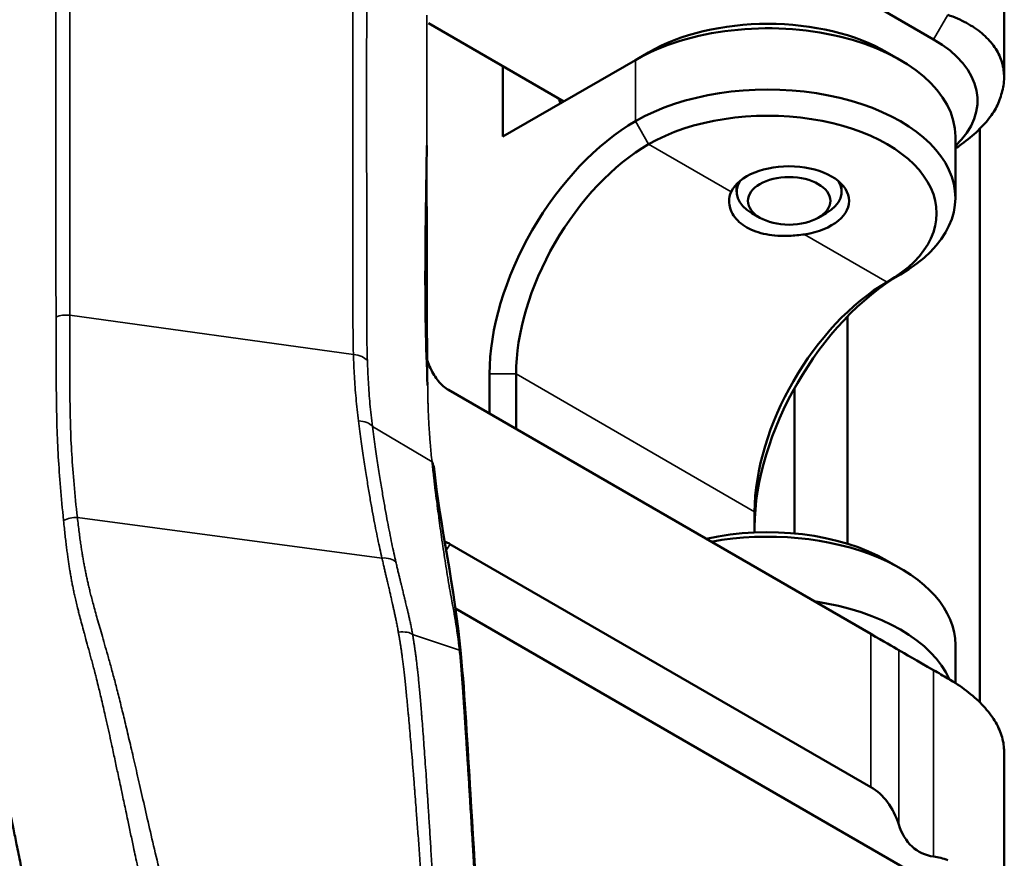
# Model space of a CAD drawing. Header units: millimetres. Extents: x 0 to 2100, y 0 to 1485.
# Tile 333 of 656: x 1618 to 1645, y 967 to 990. Entities that reach past the tile are written whole.
import ezdxf

# ---------------------------------------------------------------- set-up
doc = ezdxf.new("R2010")
doc.units = ezdxf.units.MM
doc.header["$LTSCALE"] = 5
doc.layers.add('Sichtbar (ISO)', color=7, linetype='Continuous', lineweight=50)
doc.layers.add('Sichtbar schmal (ISO)', color=7, linetype='Continuous', lineweight=35)

msp = doc.modelspace()

# ---------------------------------------------------------------- linework, layer by layer
at = {"layer": 'Sichtbar (ISO)'}
for p, q in [((1629.1795, 997.0105), (1642.6658, 989.2242)), ((1644.5461, 988.2179), (1644.5461, 992.7749)), ((1629.1513, 989.6783), (1629.1513, 989.6783)), ((1632.8017, 987.5708), (1629.1933, 989.6541)), ((1634.7108, 988.6731), (1635.0644, 988.8772)), ((1641.4284, 988.8772), (1641.7819, 988.6731)), ((1634.7108, 988.6731), (1631.1753, 986.6319)), ((1631.1753, 986.6319), (1631.1753, 988.5098)), ((1643.2464, 984.9989), (1643.2464, 986.6319)), ((1643.9033, 971.5435), (1643.9033, 986.845)), ((1637.4121, 985.1622), (1637.4121, 985.3644)), ((1640.2121, 985.1622), (1640.2121, 985.3644)), ((1638.0342, 984.4681), (1637.8221, 984.5906)), ((1639.5899, 984.4681), (1639.802, 984.5906)), ((1640.3677, 981.8337), (1640.3677, 975.7775)), ((1630.8218, 980.304), (1630.8218, 979.2426)), ((1631.5289, 980.304), (1631.5289, 978.8343)), ((1629.7244, 979.8761), (1640.9909, 973.3714)), ((1638.9535, 979.9161), (1638.9535, 976.0521)), ((1637.8928, 976.0763), (1637.8928, 976.6298)), ((1629.7674, 975.7688), (1640.9909, 969.2889)), ((1641.4284, 975.3234), (1641.7819, 975.1193)), ((1629.9139, 974.0513), (1642.6658, 966.6889)), ((1643.2464, 972.0629), (1643.2464, 973.078)), ((1644.5461, 965.6826), (1644.5461, 970.2396))]:
    msp.add_line(p, q, dxfattribs=at)
for centre, major_axis, ratio, start_param, end_param in [((1638.2464, 986.6319), (5, 0), 0.5773503, 0, 2.3561955), ((1638.2464, 987.0401), (-4.5, 0), 0.5773503, 3.9269908, 5.4977881), ((1639.8374, 987.5912), (4, 0), 0.5773503, 5.7326651, 7.0685844), ((1638.2464, 984.9989), (5, 0), 0.5773503, 5.4977881, 8.6393808), ((1639.079, 989.2991), (5.4026, -1.5156), 0.6167986, 6.2013888, 6.3161338), ((1634.7108, 988.2649), (1.825, -3.161), 0.5773508, 4.573921, 4.6153721), ((1638.2464, 984.5906), (4.5, 0), 0.5773503, 5.4977881, 8.6393808), ((1634.7108, 982.5494), (-2.75, -4.7631), 0.5773497, 3.9269903, 5.4977867), ((1635.0644, 982.3453), (-2.5, -4.3301), 0.5773497, 3.9269903, 5.4977867), ((1638.8121, 984.9172), (-1.6, 0), 0.5773503, 1.8325967, 6.0213869), ((1638.8121, 985.1622), (-1.4, 0), 0.5773503, 5.9218182, 7.0685834), ((1638.8121, 985.1622), (1.4, 0), 0.5773503, 5.4977881, 6.6445524), ((1641.7819, 978.4669), (2.75, 4.7631), 0.5773497, 0.7853977, 2.356194), ((1641.4284, 978.671), (2.5, 4.3301), 0.5773497, 0.7853977, 2.356194), ((1638.2464, 973.4863), (4.5, 0), 0.5773503, 0.7853981, 1.9446797), ((1638.2464, 973.078), (5, 0), 0.5773503, 0, 1.8782011), ((1638.2464, 971.445), (5, 0), 0.5773503, 0.2497121, 1.3209266), ((1638.8696, 974.5962), (3, -1.732), 0.00001, 5.4983582, 5.984916), ((1643.8148, 971.741), (-2.175, 1.2557), 0.00001, 5.2700687, 5.9838152), ((1640.5461, 973.6282), (4, -2.3094), 0.00001, 5.2703851, 5.3869694), ((1638.8696, 965.6147), (2.1213, 3.6742), 0.5773505, 5.7968638, 6.2831856), ((1643.8148, 970.2305), (-1.538, -2.6638), 0.5773505, 5.7968638, 6.5107415), ((1640.5461, 962.2939), (2.8284, 4.899), 0.5773505, 0.1109936, 0.2275562)]:
    msp.add_ellipse(centre, major_axis=major_axis, ratio=ratio, start_param=start_param, end_param=end_param, dxfattribs=at)
msp.add_ellipse((1638.8121, 984.9172), major_axis=(1.1, 0), ratio=0.5773503, dxfattribs=at)
for points, knots in [([(1617.0173, 991.9483), (1617.0174, 991.6502), (1617.0175, 991.3549), (1617.0176, 991.0626), (1617.0177, 990.7645), (1617.0178, 990.4695), (1617.0179, 990.1774), (1617.0181, 989.8792), (1617.0182, 989.5842), (1617.0183, 989.2923), (1617.0183, 989.1699), (1617.0184, 989.048), (1617.0184, 988.9267), (1617.0185, 988.7524), (1617.0185, 988.5792), (1617.0186, 988.4071), (1617.0187, 988.1087), (1617.0187, 987.8137), (1617.0188, 987.522), (1617.0189, 987.2235), (1617.019, 986.9285), (1617.019, 986.6369), (1617.019, 986.462), (1617.0191, 986.2883), (1617.0191, 986.1158), (1617.0191, 985.9939), (1617.0192, 985.8726), (1617.0192, 985.7519), (1617.0192, 985.4534), (1617.0193, 985.1584), (1617.0193, 984.8669), (1617.0194, 984.5683), (1617.0194, 984.2734), (1617.0194, 983.982), (1617.0194, 983.8203), (1617.0195, 983.6597), (1617.0195, 983.5001), (1617.0195, 983.365), (1617.0195, 983.2307), (1617.0195, 983.0971), (1617.0195, 982.7983), (1617.0196, 982.5033), (1617.0196, 982.2122), (1617.0196, 981.9132), (1617.0196, 981.6183), (1617.0196, 981.3273), (1617.0195, 981.2397), (1617.0195, 981.1523), (1617.0195, 981.0654), (1617.0195, 980.8557), (1617.0195, 980.648), (1617.0195, 980.4423), (1617.0194, 980.1433), (1617.0194, 979.8485), (1617.0195, 979.5574), (1617.0195, 979.3017), (1617.0196, 979.0488), (1617.0198, 978.7986), (1617.0198, 978.7565), (1617.0198, 978.7144), (1617.0199, 978.6724), (1617.0201, 978.3732), (1617.0205, 978.0777), (1617.0208, 977.7874), (1617.0211, 977.4864), (1617.0213, 977.191), (1617.0216, 976.902), (1617.0217, 976.8302), (1617.0218, 976.7588), (1617.0218, 976.6879), (1617.0221, 976.4596), (1617.0225, 976.2358), (1617.0231, 976.0146), (1617.0238, 975.717), (1617.0248, 975.4239), (1617.0317, 975.1251), (1617.0347, 974.9934), (1617.0389, 974.8605), (1617.045, 974.7261), (1617.0527, 974.5585), (1617.0629, 974.3888), (1617.0773, 974.2173), (1617.103, 973.9117), (1617.1421, 973.6005), (1617.1871, 973.2775), (1617.2173, 973.0611), (1617.2501, 972.8395), (1617.2829, 972.6283), (1617.2988, 972.5261), (1617.315, 972.4238), (1617.3312, 972.324), (1617.3589, 972.1536), (1617.3863, 971.9908), (1617.4161, 971.8207), (1617.4446, 971.6575), (1617.4754, 971.4871), (1617.507, 971.3155), (1617.5379, 971.1477), (1617.5696, 970.9788), (1617.602, 970.8089), (1617.6211, 970.7085), (1617.6404, 970.6076), (1617.6598, 970.5068), (1617.6729, 970.4388), (1617.6862, 970.3704), (1617.6996, 970.3016), (1617.732, 970.1346), (1617.7652, 969.9653), (1617.7991, 969.7937), (1617.8321, 969.6263), (1617.8658, 969.4568), (1617.9, 969.2853), (1617.9335, 969.1175), (1617.9675, 968.9479), (1618.002, 968.7766), (1618.0358, 968.6085), (1618.0702, 968.4388), (1618.1049, 968.2677), (1618.1112, 968.2364), (1618.1176, 968.2051), (1618.124, 968.1737), (1618.1519, 968.0362), (1618.1801, 967.8979), (1618.2085, 967.7586), (1618.2429, 967.59), (1618.2777, 967.4201), (1618.3128, 967.249), (1618.3473, 967.0805), (1618.3822, 966.911), (1618.4174, 966.7399), (1618.4521, 966.5714), (1618.4872, 966.4015), (1618.5226, 966.2303), (1618.5575, 966.0617), (1618.5927, 965.8918), (1618.6282, 965.7206), (1618.6342, 965.6917), (1618.6402, 965.6627), (1618.6462, 965.6336), (1618.6753, 965.4936), (1618.7046, 965.3527), (1618.7341, 965.2109), (1618.7691, 965.0422), (1618.8045, 964.8723), (1618.8402, 964.7011), (1618.8754, 964.5324), (1618.9109, 964.3624), (1618.9466, 964.1912), (1618.9819, 964.0225), (1619.0174, 963.8525), (1619.0532, 963.6813), (1619.0885, 963.5125), (1619.1241, 963.3425), (1619.16, 963.1713), (1619.1798, 963.0768), (1619.1997, 962.9819), (1619.2197, 962.8866), (1619.2354, 962.8117), (1619.2511, 962.7366), (1619.2669, 962.6613), (1619.3023, 962.4924), (1619.3379, 962.3224), (1619.3738, 962.1512), (1619.4092, 961.9824), (1619.4449, 961.8123), (1619.4808, 961.6412), (1619.5163, 961.4723), (1619.552, 961.3024), (1619.588, 961.1313), (1619.6027, 961.0618), (1619.6173, 960.9921), (1619.632, 960.9222)], [0, 0, 0, 0, 0.02199144, 0.02199144, 0.02199144, 0.04441975, 0.04441975, 0.04441975, 0.067319, 0.067319, 0.067319, 0.07692308, 0.07692308, 0.07692308, 0.09072474, 0.09072474, 0.09072474, 0.11466403, 0.11466403, 0.11466403, 0.13915673, 0.13915673, 0.13915673, 0.15384615, 0.15384615, 0.15384615, 0.16422304, 0.16422304, 0.16422304, 0.18988768, 0.18988768, 0.18988768, 0.21617842, 0.21617842, 0.21617842, 0.23076923, 0.23076923, 0.23076923, 0.24312435, 0.24312435, 0.24312435, 0.2707623, 0.2707623, 0.2707623, 0.29914139, 0.29914139, 0.29914139, 0.30769231, 0.30769231, 0.30769231, 0.32831272, 0.32831272, 0.32831272, 0.3582881, 0.3582881, 0.3582881, 0.38461538, 0.38461538, 0.38461538, 0.3890474, 0.3890474, 0.3890474, 0.42063888, 0.42063888, 0.42063888, 0.45340178, 0.45340178, 0.45340178, 0.46153846, 0.46153846, 0.46153846, 0.48771861, 0.48771861, 0.48771861, 0.52293241, 0.52293241, 0.52293241, 0.53846154, 0.53846154, 0.53846154, 0.55781109, 0.55781109, 0.55781109, 0.59228739, 0.59228739, 0.59228739, 0.61538462, 0.61538462, 0.61538462, 0.62655286, 0.62655286, 0.62655286, 0.64560228, 0.64560228, 0.64560228, 0.66387836, 0.66387836, 0.66387836, 0.68174134, 0.68174134, 0.68174134, 0.69230769, 0.69230769, 0.69230769, 0.69943041, 0.69943041, 0.69943041, 0.71671148, 0.71671148, 0.71671148, 0.73356909, 0.73356909, 0.73356909, 0.75006957, 0.75006957, 0.75006957, 0.76626863, 0.76626863, 0.76626863, 0.76923077, 0.76923077, 0.76923077, 0.78221141, 0.78221141, 0.78221141, 0.79791415, 0.79791415, 0.79791415, 0.81338009, 0.81338009, 0.81338009, 0.82861268, 0.82861268, 0.82861268, 0.84361565, 0.84361565, 0.84361565, 0.84615385, 0.84615385, 0.84615385, 0.85839359, 0.85839359, 0.85839359, 0.87295309, 0.87295309, 0.87295309, 0.8873003, 0.8873003, 0.8873003, 0.90144117, 0.90144117, 0.90144117, 0.91538144, 0.91538144, 0.91538144, 0.92307692, 0.92307692, 0.92307692, 0.92912645, 0.92912645, 0.92912645, 0.94268144, 0.94268144, 0.94268144, 0.9560548, 0.9560548, 0.9560548, 0.96925483, 0.96925483, 0.96925483, 0.97461947, 0.97461947, 0.97461947, 0.97461947]), ([(1644.5095, 987.8941), (1644.5404, 988.0321), (1644.5517, 988.1692), (1644.5434, 988.3034), (1644.5351, 988.4376), (1644.5072, 988.569), (1644.46, 988.6957), (1644.4127, 988.8223), (1644.3462, 988.9443), (1644.2613, 989.0597), (1644.1764, 989.1751), (1644.0732, 989.284), (1643.9529, 989.3848), (1643.8326, 989.4855), (1643.6954, 989.578), (1643.5431, 989.6609), (1643.3909, 989.7437), (1643.2236, 989.8168), (1643.0438, 989.879)], [0, 0, 0, 0, 0.1666667, 0.1666667, 0.1666667, 0.3333333, 0.3333333, 0.3333333, 0.5, 0.5, 0.5, 0.6666667, 0.6666667, 0.6666667, 0.8333333, 0.8333333, 0.8333333, 1, 1, 1, 1]), ([(1643.2464, 986.312), (1643.3026, 986.3501), (1643.3573, 986.3886), (1643.4104, 986.4275), (1643.5717, 986.5456), (1643.7177, 986.6668), (1643.8459, 986.7891), (1643.9741, 986.9113), (1644.0844, 987.0345), (1644.1751, 987.1564), (1644.2658, 987.2784), (1644.3369, 987.3992), (1644.3872, 987.5163)], [0.16773534, 0.16773534, 0.16773534, 0.16773534, 0.25, 0.25, 0.25, 0.5, 0.5, 0.5, 0.75, 0.75, 0.75, 1, 1, 1, 1]), ([(1639.2262, 984.0249), (1639.0898, 984.0038), (1638.9499, 983.9899), (1638.6145, 983.9767), (1638.3996, 983.9877), (1638.0041, 984.0636), (1637.8234, 984.129), (1637.538, 984.2938), (1637.4146, 984.4039), (1637.2514, 984.6506), (1637.2116, 984.7866), (1637.2124, 984.9931), (1637.23, 985.0775), (1637.2666, 985.1563)], [0.32829339, 0.32829339, 0.32829339, 0.32829339, 0.36846595, 0.36846595, 0.42902059, 0.42902059, 0.48957522, 0.48957522, 0.55012985, 0.55012985, 0.61068448, 0.61068448, 0.65085704, 0.65085704, 0.65085704, 0.65085704]), ([(1629.7244, 979.8761), (1629.6786, 979.9026), (1629.6333, 979.936), (1629.5424, 980.0173), (1629.498, 980.0651), (1629.3791, 980.2131), (1629.3082, 980.3272), (1629.2155, 980.5187), (1629.188, 980.5837), (1629.1637, 980.649)], [0.000001, 0.000001, 0.000001, 0.000001, 0.019442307, 0.019442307, 0.039953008, 0.039953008, 0.077663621, 0.077663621, 0.096461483, 0.096461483, 0.096461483, 0.096461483]), ([(1630.0576, 972.8473), (1630.1661, 971.6936), (1630.2352, 970.3904), (1630.4328, 967.1886), (1630.5491, 965.2557), (1630.6469, 962.7297), (1630.6689, 962.1522), (1630.6567, 961.2565), (1630.6425, 960.94), (1630.545, 960.4414), (1630.4862, 960.2537), (1630.3238, 959.9496), (1630.2307, 959.823), (1630.0878, 959.6617), (1630.0427, 959.6149), (1629.997, 959.5701)], [0, 0, 0, 0, 0.4183201, 0.4183201, 1.0448773, 1.0448773, 1.2301415, 1.2301415, 1.3267481, 1.3267481, 1.3836334, 1.3836334, 1.430976, 1.430976, 1.4517294, 1.4517294, 1.4517294, 1.4517294]), ([(1643.0438, 972.1862), (1643.2236, 972.0823), (1643.3909, 971.9716), (1643.5431, 971.8555), (1643.6954, 971.7395), (1643.8326, 971.618), (1643.9529, 971.493), (1644.0732, 971.368), (1644.1764, 971.2395), (1644.2613, 971.1092), (1644.3462, 970.9789), (1644.4127, 970.8469), (1644.46, 970.715), (1644.5072, 970.5831), (1644.5351, 970.4514), (1644.5434, 970.3216), (1644.5452, 970.2942), (1644.5461, 970.2668), (1644.5461, 970.2396)], [0, 0, 0, 0, 0.16666667, 0.16666667, 0.16666667, 0.33333333, 0.33333333, 0.33333333, 0.5, 0.5, 0.5, 0.66666667, 0.66666667, 0.66666667, 0.83333333, 0.83333333, 0.83333333, 0.86856917, 0.86856917, 0.86856917, 0.86856917])]:
    msp.add_open_spline(points, degree=3, knots=knots, dxfattribs=at)
for points in [[(1629.1526, 986.396), (1629.113, 984.2347), (1629.0721, 982.0691), (1629.172, 979.9949)], [(1629.3358, 977.8448), (1629.517, 976.172), (1629.8868, 974.6647), (1630.0576, 972.8473)], [(1629.629, 975.8263), (1629.6742, 975.815), (1629.7205, 975.7959), (1629.7674, 975.7688)]]:
    msp.add_open_spline(points, degree=3, dxfattribs=at)
at = {"layer": 'Sichtbar schmal (ISO)'}
for p, q in [((1643.0438, 989.879), (1642.6658, 989.2242)), ((1634.7108, 988.6731), (1634.7108, 987.0401)), ((1635.0644, 986.4277), (1634.7108, 987.0401)), ((1635.0644, 986.4277), (1637.2666, 985.1563)), ((1639.2262, 984.0249), (1641.4284, 982.7535)), ((1641.4284, 982.7535), (1641.7819, 982.9576)), ((1627.1918, 980.8213), (1619.6306, 981.8705)), ((1631.5289, 980.304), (1630.8218, 980.304)), ((1631.5289, 980.304), (1637.8928, 976.6298)), ((1629.2882, 977.9567), (1627.6977, 978.9058)), ((1627.9518, 975.3957), (1619.8288, 976.4786)), ((1628.2591, 974.064), (1628.258, 974.0634)), ((1630.0192, 972.9401), (1628.7705, 973.3585)), ((1640.9909, 969.2889), (1640.9909, 973.3714)), ((1641.7364, 968.2905), (1641.7364, 972.941)), ((1642.6635, 967.435), (1642.6635, 972.4057))]:
    msp.add_line(p, q, dxfattribs=at)
for centre, major_axis, ratio, start_param, end_param in [((1619.5468, 981.5856), (0.5, 0.0006), 0.5777963, 1.4017064, 2.1813338), ((1627.1074, 980.5263), (-0.4998, -0.0136), 0.5954909, 3.546754, 4.5265434), ((1627.2498, 978.7341), (0.4958, 0.0644), 0.6231726, 0.3696494, 1.3331326), ((1628.8387, 977.791), (0.4971, 0.0538), 0.6303059, 0.0000001, 0.3782563), ((1619.757, 976.158), (0.4971, 0.0538), 0.6365293, 1.3574616, 2.1378365), ((1627.8813, 975.0932), (0.4873, 0.1118), 0.5802239, 0.3189927, 1.2945249), ((1628.3101, 973.223), (0.493, 0.0834), 0.3750955, 0.3075021, 1.3456342), ((1629.5598, 972.8005), (0.4978, 0.0468), 0.5671543, 6.2831797, 6.6287227)]:
    msp.add_ellipse(centre, major_axis=major_axis, ratio=ratio, start_param=start_param, end_param=end_param, dxfattribs=at)
for points in [[(1619.2599, 981.822), (1619.2584, 982.9966), (1619.2585, 985.3805), (1619.2576, 989.032), (1619.2573, 991.5663), (1619.257, 992.8544)], [(1627.1736, 992.1489), (1627.1736, 991.7355), (1627.1736, 990.9415), (1627.1736, 989.8514), (1627.1736, 988.8549), (1627.1737, 987.9473), (1627.1738, 987.1232), (1627.1739, 986.3778), (1627.174, 985.7054), (1627.1742, 985.0973), (1627.1745, 984.5451), (1627.1747, 984.0402), (1627.175, 983.5746), (1627.1755, 983.1378), (1627.1765, 982.7304), (1627.177, 982.3602), (1627.1777, 982.0303), (1627.179, 981.7362), (1627.181, 981.4731), (1627.1838, 981.2357), (1627.1874, 981.0203), (1627.1901, 980.8858), (1627.1918, 980.8213)], [(1629.1513, 989.8661), (1629.1513, 989.7177), (1629.1513, 989.4131), (1629.1514, 988.9378), (1629.1515, 988.4312), (1629.1517, 987.8863), (1629.152, 987.2934), (1629.1524, 986.6468), (1629.153, 985.9266), (1629.1538, 985.195), (1629.1546, 984.5778), (1629.1555, 984.0284), (1629.1564, 983.5382), (1629.1573, 983.0957), (1629.1583, 982.6953), (1629.1592, 982.3305), (1629.1602, 981.9938), (1629.1613, 981.6861), (1629.1625, 981.4126), (1629.1638, 981.1696), (1629.1647, 980.9518), (1629.1656, 980.7549), (1629.1665, 980.573), (1629.1677, 980.4062), (1629.169, 980.256), (1629.1704, 980.1231), (1629.1719, 980.0014), (1629.1737, 979.8855), (1629.1757, 979.7691), (1629.1781, 979.6502), (1629.1808, 979.5332), (1629.1841, 979.4175), (1629.1882, 979.3026), (1629.1932, 979.1847), (1629.1993, 979.0593), (1629.207, 978.9217), (1629.2167, 978.7685), (1629.229, 978.5979), (1629.2444, 978.4077), (1629.2636, 978.1962), (1629.2794, 978.0391), (1629.2882, 977.9567)], [(1619.8288, 976.4786), (1619.7944, 976.7821), (1619.7366, 977.367), (1619.6755, 978.1655), (1619.6411, 978.9309), (1619.6279, 979.8034), (1619.6288, 980.7855), (1619.6303, 981.4985), (1619.6306, 981.8705)], [(1627.3275, 979.0496), (1627.3514, 978.8586), (1627.3994, 978.495), (1627.4705, 978.0053), (1627.539, 977.5653), (1627.6042, 977.1701), (1627.6662, 976.8131), (1627.7257, 976.4865), (1627.7842, 976.1821), (1627.8418, 975.8978), (1627.898, 975.6341), (1627.9342, 975.4728), (1627.9518, 975.3957)], [(1629.6682, 975.5931), (1629.7008, 975.6509), (1629.7338, 975.7095), (1629.7674, 975.7688)]]:
    msp.add_open_spline(points, degree=3, dxfattribs=at)
for points, knots in [([(1619.6306, 981.8705), (1619.6316, 983.0449), (1619.6303, 985.4286), (1619.6302, 989.0801), (1619.6295, 991.6144), (1619.6292, 992.9024)], [0.00000003, 0.00000003, 0.00000003, 0.00000003, 0.33333333, 0.66666667, 0.99999999, 0.99999999, 0.99999999, 0.99999999]), ([(1627.5463, 991.9803), (1627.5463, 991.5669), (1627.5462, 991.1699), (1627.546, 990.7897), (1627.5459, 990.4094), (1627.5456, 990.046), (1627.5454, 989.6982), (1627.5452, 989.3504), (1627.545, 989.0181), (1627.5448, 988.7007), (1627.5446, 988.3833), (1627.5445, 988.0807), (1627.5444, 987.7921), (1627.5443, 987.5034), (1627.5443, 987.2287), (1627.5443, 986.9672), (1627.5444, 986.7056), (1627.5445, 986.4571), (1627.5446, 986.2208), (1627.5448, 985.9845), (1627.545, 985.7604), (1627.5453, 985.5471), (1627.5455, 985.3337), (1627.5458, 985.1311), (1627.5462, 984.9378), (1627.5465, 984.7718), (1627.5468, 984.6128), (1627.5472, 984.4597), (1627.5472, 984.4345), (1627.5473, 984.4093), (1627.5474, 984.3844), (1627.5478, 984.2083), (1627.5483, 984.0401), (1627.5487, 983.8784), (1627.549, 983.7168), (1627.5494, 983.5616), (1627.5496, 983.4113), (1627.5498, 983.2609), (1627.5499, 983.1154), (1627.5498, 982.9746), (1627.5497, 982.8385), (1627.5495, 982.7068), (1627.5492, 982.5809), (1627.5492, 982.5766), (1627.5491, 982.5723), (1627.5491, 982.568), (1627.5488, 982.4383), (1627.5484, 982.3147), (1627.5481, 982.1979), (1627.5478, 982.0811), (1627.5476, 981.9712), (1627.5476, 981.8672), (1627.5476, 981.7633), (1627.5479, 981.6653), (1627.5483, 981.5725), (1627.5488, 981.4798), (1627.5495, 981.3922), (1627.5504, 981.309), (1627.5513, 981.2258), (1627.5524, 981.1469), (1627.5537, 981.0717), (1627.5551, 980.9964), (1627.5566, 980.9247), (1627.5583, 980.8556), (1627.5596, 980.8061), (1627.5609, 980.758), (1627.5624, 980.7113), (1627.5629, 980.6927), (1627.5635, 980.6744), (1627.5641, 980.6562)], [0, 0, 0, 0, 0.05, 0.05, 0.05, 0.1, 0.1, 0.1, 0.15, 0.15, 0.15, 0.2, 0.2, 0.2, 0.25, 0.25, 0.25, 0.3, 0.3, 0.3, 0.35, 0.35, 0.35, 0.4, 0.4, 0.4, 0.44291386, 0.44291386, 0.44291386, 0.45, 0.45, 0.45, 0.5, 0.5, 0.5, 0.55, 0.55, 0.55, 0.6, 0.6, 0.6, 0.64834496, 0.64834496, 0.64834496, 0.65, 0.65, 0.65, 0.7, 0.7, 0.7, 0.75, 0.75, 0.75, 0.8, 0.8, 0.8, 0.85, 0.85, 0.85, 0.9, 0.9, 0.9, 0.95, 0.95, 0.95, 0.9857492, 0.9857492, 0.9857492, 0.99999651, 0.99999651, 0.99999651, 0.99999651]), ([(1619.4611, 976.396), (1619.4302, 976.7018), (1619.3757, 977.2919), (1619.3171, 978.0974), (1619.2827, 978.8726), (1619.2666, 979.752), (1619.2619, 980.7359), (1619.2603, 981.4499), (1619.2599, 981.822)], [0.00000091, 0.00000091, 0.00000091, 0.00000091, 0.16666667, 0.33333333, 0.5, 0.66666667, 0.83333333, 0.99999992, 0.99999992, 0.99999992, 0.99999992]), ([(1627.1918, 980.8213), (1627.197, 980.6301), (1627.2136, 980.2447), (1627.2583, 979.6563), (1627.3021, 979.2538), (1627.3275, 979.0496)], [0.00000003, 0.00000003, 0.00000003, 0.00000003, 0.33333333, 0.66666667, 0.99999991, 0.99999991, 0.99999991, 0.99999991]), ([(1627.5641, 980.6562), (1627.5701, 980.4673), (1627.5785, 980.2768), (1627.5897, 980.0846), (1627.601, 979.8924), (1627.6151, 979.6985), (1627.6329, 979.5022), (1627.6506, 979.3058), (1627.672, 979.1071), (1627.6977, 978.9058)], [0, 0, 0, 0, 0.3333333, 0.3333333, 0.3333333, 0.6666667, 0.6666667, 0.6666667, 1, 1, 1, 1]), ([(1627.6977, 978.9058), (1627.7222, 978.7159), (1627.7716, 978.3545), (1627.8443, 977.8679), (1627.914, 977.4308), (1627.9799, 977.038), (1628.0418, 976.6834), (1628.1011, 976.3602), (1628.1589, 976.06), (1628.2157, 975.7802), (1628.271, 975.5215), (1628.3064, 975.3635), (1628.3237, 975.288)], [0.00000002, 0.00000002, 0.00000002, 0.00000002, 0.1, 0.2, 0.3, 0.4, 0.5, 0.6, 0.7, 0.8, 0.9, 0.99999889, 0.99999889, 0.99999889, 0.99999889]), ([(1629.2882, 977.9567), (1629.3018, 977.8302), (1629.3154, 977.7082), (1629.329, 977.5908), (1629.3311, 977.5719), (1629.3333, 977.5532), (1629.3355, 977.5346), (1629.3493, 977.416), (1629.3629, 977.3023), (1629.3764, 977.1927), (1629.3782, 977.178), (1629.38, 977.1633), (1629.3818, 977.1487), (1629.3955, 977.0376), (1629.4091, 976.9307), (1629.4224, 976.8274), (1629.4239, 976.8162), (1629.4253, 976.805), (1629.4268, 976.7939), (1629.4404, 976.6891), (1629.4537, 976.5881), (1629.4666, 976.4921), (1629.4677, 976.484), (1629.4688, 976.4759), (1629.4699, 976.4678), (1629.483, 976.3706), (1629.4955, 976.2788), (1629.5084, 976.1862), (1629.5092, 976.1805), (1629.51, 976.1747), (1629.5108, 976.1689), (1629.524, 976.0742), (1629.5376, 975.9782), (1629.5517, 975.8804), (1629.5523, 975.8766), (1629.5528, 975.8728), (1629.5534, 975.869), (1629.5681, 975.7672), (1629.5834, 975.6634), (1629.599, 975.5598), (1629.6147, 975.4562), (1629.6306, 975.3528), (1629.6467, 975.2509), (1629.6628, 975.1489), (1629.6791, 975.0485), (1629.6954, 974.9503), (1629.7117, 974.8521), (1629.728, 974.7561), (1629.7445, 974.661), (1629.7452, 974.6569), (1629.7459, 974.6528), (1629.7466, 974.6487), (1629.7625, 974.5578), (1629.7785, 974.4678), (1629.7934, 974.3844), (1629.7944, 974.3788), (1629.7953, 974.3733), (1629.7963, 974.3679), (1629.8107, 974.2871), (1629.8241, 974.2123), (1629.8367, 974.1411), (1629.8379, 974.1346), (1629.839, 974.1282), (1629.8401, 974.1218), (1629.8524, 974.0528), (1629.864, 973.9869), (1629.8753, 973.922), (1629.8766, 973.9145), (1629.8779, 973.9071), (1629.8792, 973.8996), (1629.8902, 973.8363), (1629.9011, 973.7735), (1629.9119, 973.709), (1629.9134, 973.7), (1629.9149, 973.691), (1629.9164, 973.6819), (1629.9269, 973.6185), (1629.9375, 973.5532), (1629.9481, 973.4839), (1629.9499, 973.4724), (1629.9517, 973.4609), (1629.9534, 973.4492), (1629.9639, 973.3801), (1629.9744, 973.307), (1629.9847, 973.2296), (1629.9867, 973.2148), (1629.9887, 973.1998), (1629.9906, 973.1846), (1630.0006, 973.1074), (1630.0103, 973.0261), (1630.0192, 972.9401)], [0, 0, 0, 0, 0.05068803, 0.05068803, 0.05068803, 0.05882353, 0.05882353, 0.05882353, 0.11068079, 0.11068079, 0.11068079, 0.11764706, 0.11764706, 0.11764706, 0.17071296, 0.17071296, 0.17071296, 0.17647059, 0.17647059, 0.17647059, 0.23070177, 0.23070177, 0.23070177, 0.23529412, 0.23529412, 0.23529412, 0.2906785, 0.2906785, 0.2906785, 0.29411765, 0.29411765, 0.29411765, 0.35074223, 0.35074223, 0.35074223, 0.35294118, 0.35294118, 0.35294118, 0.41176471, 0.41176471, 0.41176471, 0.47058824, 0.47058824, 0.47058824, 0.52941176, 0.52941176, 0.52941176, 0.58823529, 0.58823529, 0.58823529, 0.59075562, 0.59075562, 0.59075562, 0.64705882, 0.64705882, 0.64705882, 0.65079173, 0.65079173, 0.65079173, 0.70588235, 0.70588235, 0.70588235, 0.71086393, 0.71086393, 0.71086393, 0.76470588, 0.76470588, 0.76470588, 0.77087529, 0.77087529, 0.77087529, 0.82352941, 0.82352941, 0.82352941, 0.8308933, 0.8308933, 0.8308933, 0.88235294, 0.88235294, 0.88235294, 0.89083794, 0.89083794, 0.89083794, 0.94117647, 0.94117647, 0.94117647, 0.95084236, 0.95084236, 0.95084236, 1, 1, 1, 1]), ([(1621.498, 966.9016), (1621.4562, 967.0864), (1621.4165, 967.2668), (1621.3784, 967.4423), (1621.3605, 967.5247), (1621.343, 967.6061), (1621.3259, 967.6863), (1621.2999, 967.8075), (1621.2747, 967.9262), (1621.2501, 968.0424), (1621.2237, 968.1668), (1621.198, 968.2884), (1621.1729, 968.4075), (1621.1561, 968.4871), (1621.1396, 968.5655), (1621.1232, 968.6428), (1621.0923, 968.7891), (1621.0622, 968.9312), (1621.033, 969.0693), (1621.0205, 969.1283), (1621.0081, 969.1865), (1620.9959, 969.244), (1620.9644, 969.3922), (1620.9339, 969.5355), (1620.9043, 969.6743), (1620.892, 969.7318), (1620.8799, 969.7884), (1620.8679, 969.8443), (1620.8397, 969.9759), (1620.8123, 970.1034), (1620.7856, 970.2269), (1620.7697, 970.3003), (1620.7542, 970.3723), (1620.7388, 970.443), (1620.7174, 970.5419), (1620.6964, 970.6381), (1620.6758, 970.7318), (1620.6527, 970.8372), (1620.63, 970.9394), (1620.6078, 971.0385), (1620.5961, 971.0906), (1620.5846, 971.1419), (1620.5731, 971.1923), (1620.5399, 971.3387), (1620.5077, 971.4782), (1620.4762, 971.6118), (1620.4747, 971.6182), (1620.4732, 971.6246), (1620.4717, 971.631), (1620.4418, 971.7576), (1620.4125, 971.8789), (1620.3839, 971.9952), (1620.3649, 972.0722), (1620.3462, 972.1469), (1620.3277, 972.2196), (1620.3169, 972.2625), (1620.3061, 972.3046), (1620.2953, 972.3461), (1620.2664, 972.458), (1620.2381, 972.5652), (1620.2107, 972.6675), (1620.1983, 972.7139), (1620.1861, 972.7593), (1620.174, 972.8038), (1620.1595, 972.8573), (1620.1453, 972.9094), (1620.1313, 972.9602), (1620.1059, 973.0531), (1620.0814, 973.1414), (1620.0582, 973.2258), (1620.0433, 973.2798), (1620.029, 973.3322), (1620.0151, 973.3831), (1620.0073, 973.4116), (1619.9996, 973.4397), (1619.9921, 973.4673), (1619.9713, 973.5441), (1619.9515, 973.6174), (1619.9329, 973.6872), (1619.9144, 973.757), (1619.8969, 973.8234), (1619.8805, 973.8865), (1619.8744, 973.9099), (1619.8685, 973.9329), (1619.8627, 973.9555), (1619.853, 973.9937), (1619.8436, 974.0307), (1619.8347, 974.0666), (1619.8205, 974.1237), (1619.8073, 974.178), (1619.795, 974.2297), (1619.7828, 974.2815), (1619.7714, 974.3307), (1619.761, 974.3771), (1619.7506, 974.4236), (1619.741, 974.4673), (1619.7321, 974.5092), (1619.7232, 974.5511), (1619.7149, 974.5913), (1619.7067, 974.6321), (1619.6985, 974.6729), (1619.6904, 974.7144), (1619.6825, 974.7561), (1619.6788, 974.7756), (1619.6751, 974.7952), (1619.6715, 974.8148), (1619.6675, 974.8369), (1619.6635, 974.859), (1619.6596, 974.881), (1619.6522, 974.9224), (1619.6451, 974.9635), (1619.6383, 975.0045), (1619.6314, 975.0454), (1619.6248, 975.0862), (1619.6184, 975.127), (1619.6119, 975.1679), (1619.6056, 975.2088), (1619.5994, 975.2504), (1619.5932, 975.292), (1619.587, 975.3343), (1619.5808, 975.3779), (1619.5746, 975.4214), (1619.5684, 975.4663), (1619.5622, 975.5129), (1619.5559, 975.5596), (1619.5495, 975.6081), (1619.5431, 975.6591), (1619.5366, 975.7101), (1619.5301, 975.7636), (1619.5234, 975.8197), (1619.5167, 975.8759), (1619.51, 975.9348), (1619.5031, 975.9963), (1619.4963, 976.0578), (1619.4894, 976.1219), (1619.4824, 976.1885), (1619.4754, 976.2551), (1619.4683, 976.3242), (1619.4611, 976.396)], [0, 0, 0, 0, 0.0206175, 0.0206175, 0.0206175, 0.030303, 0.030303, 0.030303, 0.0449352, 0.0449352, 0.0449352, 0.0606061, 0.0606061, 0.0606061, 0.0710832, 0.0710832, 0.0710832, 0.0909091, 0.0909091, 0.0909091, 0.0993819, 0.0993819, 0.0993819, 0.1212121, 0.1212121, 0.1212121, 0.1302461, 0.1302461, 0.1302461, 0.1515152, 0.1515152, 0.1515152, 0.1641487, 0.1641487, 0.1641487, 0.1818182, 0.1818182, 0.1818182, 0.2016845, 0.2016845, 0.2016845, 0.2121212, 0.2121212, 0.2121212, 0.2424242, 0.2424242, 0.2424242, 0.2438805, 0.2438805, 0.2438805, 0.2727273, 0.2727273, 0.2727273, 0.2918018, 0.2918018, 0.2918018, 0.3030303, 0.3030303, 0.3030303, 0.3333333, 0.3333333, 0.3333333, 0.3470759, 0.3470759, 0.3470759, 0.3636364, 0.3636364, 0.3636364, 0.3939394, 0.3939394, 0.3939394, 0.4133511, 0.4133511, 0.4133511, 0.4242424, 0.4242424, 0.4242424, 0.4545455, 0.4545455, 0.4545455, 0.4848485, 0.4848485, 0.4848485, 0.4961025, 0.4961025, 0.4961025, 0.5151515, 0.5151515, 0.5151515, 0.5454545, 0.5454545, 0.5454545, 0.5757576, 0.5757576, 0.5757576, 0.6060606, 0.6060606, 0.6060606, 0.6363636, 0.6363636, 0.6363636, 0.6666667, 0.6666667, 0.6666667, 0.6809093, 0.6809093, 0.6809093, 0.6969697, 0.6969697, 0.6969697, 0.7272727, 0.7272727, 0.7272727, 0.7575758, 0.7575758, 0.7575758, 0.7878788, 0.7878788, 0.7878788, 0.8181818, 0.8181818, 0.8181818, 0.8484848, 0.8484848, 0.8484848, 0.8787879, 0.8787879, 0.8787879, 0.9090909, 0.9090909, 0.9090909, 0.9393939, 0.9393939, 0.9393939, 0.969697, 0.969697, 0.969697, 1, 1, 1, 1]), ([(1622.0268, 967.04), (1621.9605, 967.3091), (1621.8373, 967.8284), (1621.6731, 968.5459), (1621.5221, 969.2068), (1621.3835, 969.8103), (1621.2558, 970.3618), (1621.1378, 970.8659), (1621.0272, 971.3275), (1620.9228, 971.7477), (1620.8236, 972.1329), (1620.7285, 972.4862), (1620.6378, 972.8094), (1620.5534, 973.1037), (1620.4764, 973.3685), (1620.4073, 973.6081), (1620.3454, 973.8263), (1620.2906, 974.0234), (1620.2428, 974.2003), (1620.2011, 974.3601), (1620.1651, 974.5044), (1620.1344, 974.6325), (1620.1073, 974.75), (1620.0805, 974.8711), (1620.0548, 974.993), (1620.0307, 975.1131), (1620.008, 975.2324), (1619.9862, 975.3523), (1619.9649, 975.4763), (1619.9434, 975.608), (1619.9216, 975.7504), (1619.8991, 975.9076), (1619.876, 976.0812), (1619.8526, 976.2708), (1619.8368, 976.4076), (1619.8288, 976.4786)], [0, 0, 0, 0, 0.03030303, 0.06060606, 0.09090909, 0.12121212, 0.15151515, 0.18181818, 0.21212121, 0.24242424, 0.27272727, 0.3030303, 0.33333333, 0.36363636, 0.39393939, 0.42424242, 0.45454545, 0.48484848, 0.51515152, 0.54545455, 0.57575758, 0.60606061, 0.63636364, 0.66666667, 0.6969697, 0.72727273, 0.75757576, 0.78787879, 0.81818182, 0.84848485, 0.87878788, 0.90909091, 0.93939394, 0.96969697, 0.99999953, 0.99999953, 0.99999953, 0.99999953]), ([(1627.9518, 975.3957), (1627.9619, 975.3513), (1627.9814, 975.2659), (1628.0085, 975.1486), (1628.0338, 975.0405), (1628.0572, 974.9407), (1628.0791, 974.8478), (1628.0995, 974.7617), (1628.1181, 974.6828), (1628.135, 974.6115), (1628.15, 974.5476), (1628.164, 974.4886), (1628.1772, 974.4313), (1628.1901, 974.3726), (1628.2037, 974.3114), (1628.2186, 974.2449), (1628.2354, 974.1701), (1628.2541, 974.0863), (1628.2746, 973.994), (1628.2965, 973.8936), (1628.3195, 973.7853), (1628.3432, 973.67), (1628.367, 973.5481), (1628.382, 973.4643), (1628.3896, 973.4218)], [0.00000092, 0.00000092, 0.00000092, 0.00000092, 0.04545455, 0.09090909, 0.13636364, 0.18181818, 0.22727273, 0.27272727, 0.31818182, 0.36363636, 0.40909091, 0.45454545, 0.5, 0.54545455, 0.59090909, 0.63636364, 0.68181818, 0.72727273, 0.77272727, 0.81818182, 0.86363636, 0.90909091, 0.95454545, 0.999995, 0.999995, 0.999995, 0.999995]), ([(1628.3237, 975.288), (1628.3336, 975.2447), (1628.3433, 975.203), (1628.3527, 975.1632), (1628.362, 975.1233), (1628.3711, 975.0852), (1628.3798, 975.0486), (1628.3885, 975.012), (1628.397, 974.977), (1628.4051, 974.9432), (1628.4133, 974.9095), (1628.4212, 974.8771), (1628.4288, 974.8459), (1628.4364, 974.8146), (1628.4437, 974.7845), (1628.4508, 974.7555), (1628.4579, 974.7265), (1628.4648, 974.6986), (1628.4713, 974.6719), (1628.4779, 974.6451), (1628.4841, 974.6196), (1628.4901, 974.5952), (1628.496, 974.5709), (1628.5017, 974.5478), (1628.507, 974.5259), (1628.5124, 974.504), (1628.5174, 974.4833), (1628.5223, 974.4634), (1628.5272, 974.4435), (1628.5318, 974.4243), (1628.5364, 974.4055), (1628.5386, 974.3965), (1628.5407, 974.3876), (1628.5429, 974.3788), (1628.5452, 974.3692), (1628.5475, 974.3597), (1628.5498, 974.3501), (1628.5543, 974.3318), (1628.5588, 974.3136), (1628.5634, 974.2948), (1628.568, 974.276), (1628.5727, 974.2568), (1628.5776, 974.2366), (1628.5825, 974.2165), (1628.5877, 974.1955), (1628.5931, 974.1731), (1628.5986, 974.1506), (1628.6044, 974.1268), (1628.6106, 974.1015), (1628.6167, 974.0761), (1628.6232, 974.0493), (1628.63, 974.0209), (1628.6368, 973.9925), (1628.6438, 973.9627), (1628.6512, 973.9314), (1628.6585, 973.9001), (1628.6661, 973.8673), (1628.6739, 973.833), (1628.6817, 973.7988), (1628.6897, 973.7631), (1628.6978, 973.7261), (1628.7059, 973.689), (1628.7141, 973.6505), (1628.7223, 973.6107), (1628.7305, 973.571), (1628.7387, 973.53), (1628.7468, 973.488), (1628.7548, 973.4459), (1628.7628, 973.4028), (1628.7705, 973.3585)], [0, 0, 0, 0, 0.0454545, 0.0454545, 0.0454545, 0.0909091, 0.0909091, 0.0909091, 0.1363636, 0.1363636, 0.1363636, 0.1818182, 0.1818182, 0.1818182, 0.2272727, 0.2272727, 0.2272727, 0.2727273, 0.2727273, 0.2727273, 0.3181818, 0.3181818, 0.3181818, 0.3636364, 0.3636364, 0.3636364, 0.4090909, 0.4090909, 0.4090909, 0.4545455, 0.4545455, 0.4545455, 0.4763733, 0.4763733, 0.4763733, 0.5, 0.5, 0.5, 0.5454545, 0.5454545, 0.5454545, 0.5909091, 0.5909091, 0.5909091, 0.6363636, 0.6363636, 0.6363636, 0.6818182, 0.6818182, 0.6818182, 0.7272727, 0.7272727, 0.7272727, 0.7727273, 0.7727273, 0.7727273, 0.8181818, 0.8181818, 0.8181818, 0.8636364, 0.8636364, 0.8636364, 0.9090909, 0.9090909, 0.9090909, 0.9545455, 0.9545455, 0.9545455, 1, 1, 1, 1]), ([(1628.3896, 973.4218), (1628.395, 973.3925), (1628.4003, 973.3632), (1628.4055, 973.3336), (1628.4107, 973.3041), (1628.4158, 973.2743), (1628.4207, 973.2449), (1628.4257, 973.2155), (1628.4305, 973.1863), (1628.4352, 973.1571), (1628.4399, 973.1278), (1628.4445, 973.0984), (1628.4491, 973.0685), (1628.4538, 973.0386), (1628.4584, 973.0081), (1628.4631, 972.9765), (1628.4677, 972.9449), (1628.4725, 972.9122), (1628.4773, 972.8779), (1628.4822, 972.8436), (1628.4872, 972.8076), (1628.4923, 972.7696), (1628.4974, 972.7316), (1628.5027, 972.6915), (1628.5081, 972.6494), (1628.5135, 972.6072), (1628.519, 972.5629), (1628.5247, 972.5164), (1628.5303, 972.4699), (1628.5361, 972.4213), (1628.5419, 972.3706), (1628.5477, 972.3198), (1628.5537, 972.2668), (1628.5597, 972.2116), (1628.5657, 972.1565), (1628.5718, 972.0991), (1628.5779, 972.0394), (1628.5841, 971.9797), (1628.5904, 971.9178), (1628.5968, 971.8531), (1628.6031, 971.7885), (1628.6097, 971.7211), (1628.6164, 971.6508), (1628.6231, 971.5804), (1628.6301, 971.507), (1628.6373, 971.4302), (1628.6417, 971.3829), (1628.6463, 971.3343), (1628.6509, 971.2843), (1628.6538, 971.2532), (1628.6567, 971.2216), (1628.6597, 971.1895), (1628.6674, 971.1057), (1628.6753, 971.0184), (1628.6835, 970.9272), (1628.6916, 970.8359), (1628.7, 970.7407), (1628.7086, 970.6412), (1628.7173, 970.5418), (1628.7261, 970.438), (1628.7352, 970.3299), (1628.7443, 970.2218), (1628.7537, 970.1094), (1628.7633, 969.9925), (1628.7728, 969.8757), (1628.7826, 969.7544), (1628.7927, 969.6283), (1628.8028, 969.5021), (1628.8132, 969.3711), (1628.8239, 969.2347), (1628.8271, 969.1932), (1628.8304, 969.1512), (1628.8337, 969.1087), (1628.8413, 969.0114), (1628.849, 968.9115), (1628.8569, 968.8091), (1628.8682, 968.6619), (1628.8797, 968.5094), (1628.8916, 968.3509), (1628.9034, 968.1924), (1628.9156, 968.0278), (1628.928, 967.857), (1628.9404, 967.6861), (1628.9531, 967.5089), (1628.9661, 967.3245), (1628.9791, 967.1401), (1628.9924, 966.9485), (1629.006, 966.7495), (1629.0196, 966.5505), (1629.0335, 966.3441), (1629.0476, 966.1296), (1629.0617, 965.9151), (1629.0761, 965.6926), (1629.0908, 965.4609), (1629.1054, 965.2292), (1629.1204, 964.9883), (1629.1356, 964.7387)], [0, 0, 0, 0, 0.03333333, 0.03333333, 0.03333333, 0.06666667, 0.06666667, 0.06666667, 0.1, 0.1, 0.1, 0.13333333, 0.13333333, 0.13333333, 0.16666667, 0.16666667, 0.16666667, 0.2, 0.2, 0.2, 0.23333333, 0.23333333, 0.23333333, 0.26666667, 0.26666667, 0.26666667, 0.3, 0.3, 0.3, 0.33333333, 0.33333333, 0.33333333, 0.36666667, 0.36666667, 0.36666667, 0.4, 0.4, 0.4, 0.43333333, 0.43333333, 0.43333333, 0.46666667, 0.46666667, 0.46666667, 0.5, 0.5, 0.5, 0.52053811, 0.52053811, 0.52053811, 0.53333333, 0.53333333, 0.53333333, 0.56666667, 0.56666667, 0.56666667, 0.6, 0.6, 0.6, 0.63333333, 0.63333333, 0.63333333, 0.66666667, 0.66666667, 0.66666667, 0.7, 0.7, 0.7, 0.73333333, 0.73333333, 0.73333333, 0.74346321, 0.74346321, 0.74346321, 0.76666667, 0.76666667, 0.76666667, 0.8, 0.8, 0.8, 0.83333333, 0.83333333, 0.83333333, 0.86666667, 0.86666667, 0.86666667, 0.9, 0.9, 0.9, 0.93333333, 0.93333333, 0.93333333, 0.96666667, 0.96666667, 0.96666667, 0.99999995, 0.99999995, 0.99999995, 0.99999995]), ([(1628.7705, 973.3585), (1628.7756, 973.3285), (1628.7807, 973.2984), (1628.7857, 973.2681), (1628.7906, 973.2378), (1628.7956, 973.2072), (1628.8003, 973.1771), (1628.8051, 973.1469), (1628.8097, 973.1171), (1628.8142, 973.0872), (1628.8187, 973.0573), (1628.8231, 973.0273), (1628.8276, 972.9968), (1628.832, 972.9662), (1628.8364, 972.9351), (1628.8409, 972.903), (1628.8453, 972.8708), (1628.8499, 972.8376), (1628.8545, 972.8027), (1628.8591, 972.7678), (1628.8638, 972.7313), (1628.8687, 972.6928), (1628.8735, 972.6542), (1628.8785, 972.6137), (1628.8836, 972.571), (1628.8887, 972.5283), (1628.894, 972.4835), (1628.8992, 972.4366), (1628.9045, 972.3896), (1628.9099, 972.3406), (1628.9153, 972.2895), (1628.9208, 972.2383), (1628.9263, 972.185), (1628.9318, 972.1295), (1628.9373, 972.074), (1628.9429, 972.0164), (1628.9485, 971.9565), (1628.9541, 971.8966), (1628.9598, 971.8345), (1628.9655, 971.7698), (1628.9712, 971.7051), (1628.977, 971.6377), (1628.9829, 971.5674), (1628.9888, 971.4971), (1628.9948, 971.4239), (1629.001, 971.3472), (1629.0045, 971.3036), (1629.0081, 971.2588), (1629.0117, 971.2129), (1629.0145, 971.1783), (1629.0172, 971.1429), (1629.0201, 971.1069), (1629.0267, 971.0232), (1629.0335, 970.9357), (1629.0405, 970.8443), (1629.0475, 970.7529), (1629.0547, 970.6577), (1629.0621, 970.5581), (1629.0695, 970.4586), (1629.0771, 970.3547), (1629.085, 970.2466), (1629.0928, 970.1384), (1629.1008, 970.0258), (1629.1091, 969.9089), (1629.1173, 969.7919), (1629.1257, 969.6706), (1629.1343, 969.5444), (1629.143, 969.4183), (1629.1518, 969.2873), (1629.1609, 969.1508), (1629.1632, 969.1155), (1629.1656, 969.0799), (1629.168, 969.044), (1629.1748, 968.9407), (1629.1817, 968.8344), (1629.1888, 968.7252), (1629.1983, 968.5781), (1629.2081, 968.4257), (1629.2181, 968.2672), (1629.228, 968.1087), (1629.2382, 967.9442), (1629.2487, 967.7733), (1629.2591, 967.6025), (1629.2697, 967.4254), (1629.2805, 967.2411), (1629.2914, 967.0568), (1629.3024, 966.8653), (1629.3137, 966.6663), (1629.3249, 966.4674), (1629.3363, 966.2611), (1629.3479, 966.0467), (1629.3594, 965.8323), (1629.3712, 965.6099), (1629.383, 965.3783), (1629.3944, 965.1563), (1629.4059, 964.9259), (1629.4175, 964.6874), (1629.418, 964.6771), (1629.4185, 964.6667), (1629.419, 964.6564)], [0.00001043, 0.00001043, 0.00001043, 0.00001043, 0.03333333, 0.03333333, 0.03333333, 0.06666667, 0.06666667, 0.06666667, 0.1, 0.1, 0.1, 0.13333333, 0.13333333, 0.13333333, 0.16666667, 0.16666667, 0.16666667, 0.2, 0.2, 0.2, 0.23333333, 0.23333333, 0.23333333, 0.26666667, 0.26666667, 0.26666667, 0.3, 0.3, 0.3, 0.33333333, 0.33333333, 0.33333333, 0.36666667, 0.36666667, 0.36666667, 0.4, 0.4, 0.4, 0.43333333, 0.43333333, 0.43333333, 0.46666667, 0.46666667, 0.46666667, 0.5, 0.5, 0.5, 0.51899111, 0.51899111, 0.51899111, 0.53333333, 0.53333333, 0.53333333, 0.56666667, 0.56666667, 0.56666667, 0.6, 0.6, 0.6, 0.63333333, 0.63333333, 0.63333333, 0.66666667, 0.66666667, 0.66666667, 0.7, 0.7, 0.7, 0.73333333, 0.73333333, 0.73333333, 0.74194311, 0.74194311, 0.74194311, 0.76666667, 0.76666667, 0.76666667, 0.8, 0.8, 0.8, 0.83333333, 0.83333333, 0.83333333, 0.86666667, 0.86666667, 0.86666667, 0.9, 0.9, 0.9, 0.93333333, 0.93333333, 0.93333333, 0.96666667, 0.96666667, 0.96666667, 0.99861938, 0.99861938, 0.99861938, 1, 1, 1, 1]), ([(1630.0192, 972.9401), (1630.0233, 972.8993), (1630.0274, 972.8569), (1630.0315, 972.8128), (1630.0356, 972.7687), (1630.0397, 972.7229), (1630.0438, 972.6756), (1630.0479, 972.6282), (1630.0519, 972.5794), (1630.056, 972.529), (1630.0601, 972.4786), (1630.0642, 972.4266), (1630.0683, 972.3736), (1630.0724, 972.3205), (1630.0764, 972.2664), (1630.0804, 972.2127), (1630.0844, 972.159), (1630.0883, 972.1057), (1630.0921, 972.0539), (1630.0958, 972.002), (1630.0995, 971.9516), (1630.103, 971.9029), (1630.1065, 971.8542), (1630.1099, 971.8073), (1630.1132, 971.762), (1630.1165, 971.7167), (1630.1196, 971.673), (1630.1227, 971.63), (1630.1257, 971.5871), (1630.1286, 971.5449), (1630.1315, 971.5024), (1630.1344, 971.4598), (1630.1373, 971.4168), (1630.1402, 971.3736), (1630.143, 971.3303), (1630.1458, 971.2868), (1630.1487, 971.2414), (1630.1517, 971.196), (1630.1547, 971.1487), (1630.1579, 971.0984), (1630.1602, 971.0615), (1630.1627, 971.0229), (1630.1652, 970.9835), (1630.1661, 970.9693), (1630.167, 970.955), (1630.1679, 970.9407), (1630.1714, 970.8864), (1630.175, 970.8312), (1630.1786, 970.776), (1630.1821, 970.7208), (1630.1857, 970.6657), (1630.1893, 970.6103), (1630.1929, 970.555), (1630.1965, 970.4995), (1630.2002, 970.443), (1630.2038, 970.3866), (1630.2076, 970.3292), (1630.2114, 970.2699), (1630.2152, 970.2107), (1630.2192, 970.1496), (1630.2233, 970.0856), (1630.2274, 970.0216), (1630.2317, 969.9546), (1630.2363, 969.8838), (1630.2408, 969.813), (1630.2456, 969.7384), (1630.2506, 969.66), (1630.2555, 969.5816), (1630.2607, 969.4994), (1630.2661, 969.4138), (1630.2715, 969.3283), (1630.2771, 969.2393), (1630.2828, 969.147), (1630.2862, 969.0913), (1630.2898, 969.0344), (1630.2933, 968.9761), (1630.2957, 968.9377), (1630.2981, 968.8986), (1630.3005, 968.8589), (1630.3067, 968.7591), (1630.313, 968.6554), (1630.3195, 968.5472), (1630.3261, 968.439), (1630.3328, 968.3263), (1630.3398, 968.2088), (1630.3468, 968.0913), (1630.354, 967.969), (1630.3615, 967.8414), (1630.3689, 967.7138), (1630.3766, 967.5809), (1630.3845, 967.4432), (1630.3924, 967.3054), (1630.4004, 967.1627), (1630.4088, 967.0125), (1630.4172, 966.8623), (1630.4259, 966.7046), (1630.4348, 966.5399), (1630.4438, 966.3752), (1630.453, 966.2035), (1630.462, 966.0317), (1630.4711, 965.8598), (1630.48, 965.6876), (1630.4884, 965.5243), (1630.4968, 965.361), (1630.5045, 965.2064), (1630.5117, 965.0617), (1630.5143, 965.011), (1630.5167, 964.9615), (1630.5191, 964.913), (1630.5235, 964.8232), (1630.5277, 964.7371), (1630.5318, 964.6541), (1630.538, 964.5262), (1630.5437, 964.4055), (1630.549, 964.291), (1630.5544, 964.1764), (1630.5593, 964.068), (1630.5639, 963.9649), (1630.5685, 963.8618), (1630.5727, 963.764), (1630.5766, 963.6709), (1630.5805, 963.5779), (1630.5841, 963.4894), (1630.5874, 963.405), (1630.5907, 963.3206), (1630.5937, 963.2402), (1630.5965, 963.1634), (1630.5993, 963.0866), (1630.6019, 963.0134), (1630.6043, 962.9433), (1630.6051, 962.9174), (1630.606, 962.8919), (1630.6068, 962.8668), (1630.6082, 962.8241), (1630.6095, 962.7825), (1630.6108, 962.742), (1630.6128, 962.6777), (1630.6146, 962.6161), (1630.6162, 962.557), (1630.6179, 962.4978), (1630.6193, 962.4412), (1630.6206, 962.387), (1630.6219, 962.3328), (1630.623, 962.2809), (1630.624, 962.2314), (1630.6249, 962.1818), (1630.6257, 962.1345), (1630.6264, 962.0894), (1630.627, 962.0442), (1630.6275, 962.0012), (1630.6279, 961.9602), (1630.6283, 961.9192), (1630.6286, 961.8803), (1630.6288, 961.8433), (1630.629, 961.8064), (1630.629, 961.7713), (1630.629, 961.7379), (1630.6291, 961.7045), (1630.629, 961.6728), (1630.6289, 961.6427), (1630.6287, 961.6126), (1630.6285, 961.584), (1630.6282, 961.5569), (1630.6279, 961.5297), (1630.6275, 961.504), (1630.6271, 961.4795), (1630.6267, 961.455), (1630.6262, 961.4317), (1630.6257, 961.4095), (1630.6251, 961.3872), (1630.6245, 961.366), (1630.6239, 961.3455), (1630.6232, 961.325), (1630.6226, 961.3052), (1630.6218, 961.2858), (1630.6211, 961.2664), (1630.6203, 961.2474), (1630.6194, 961.2285), (1630.6185, 961.2095), (1630.6176, 961.1907), (1630.6165, 961.1717), (1630.6161, 961.1639), (1630.6157, 961.1561), (1630.6152, 961.1482), (1630.6146, 961.137), (1630.6139, 961.1258), (1630.6132, 961.1145), (1630.612, 961.0953), (1630.6107, 961.0758), (1630.6092, 961.0563), (1630.6078, 961.0367), (1630.6063, 961.0171), (1630.6046, 960.9974), (1630.6029, 960.9777), (1630.6011, 960.958), (1630.5991, 960.9381), (1630.5971, 960.9182), (1630.595, 960.8981), (1630.5927, 960.8779), (1630.5903, 960.8577), (1630.5878, 960.8373), (1630.5852, 960.8173), (1630.5826, 960.7973), (1630.5799, 960.7776), (1630.5771, 960.7586), (1630.5744, 960.7395), (1630.5716, 960.721), (1630.5687, 960.7024), (1630.5657, 960.6839), (1630.5626, 960.6651), (1630.5592, 960.6456), (1630.5557, 960.6261), (1630.552, 960.6057), (1630.5479, 960.5849), (1630.5438, 960.5641), (1630.5394, 960.5428), (1630.5347, 960.5214), (1630.5299, 960.5), (1630.5249, 960.4785), (1630.5195, 960.4571), (1630.5141, 960.4356), (1630.5084, 960.4142), (1630.5022, 960.3927), (1630.496, 960.3712), (1630.4893, 960.3496), (1630.482, 960.3273), (1630.4747, 960.3051), (1630.4667, 960.2821), (1630.4576, 960.2579), (1630.4486, 960.2338), (1630.4384, 960.2083), (1630.4268, 960.1813), (1630.4167, 960.1581), (1630.4056, 960.1337), (1630.3933, 960.1088), (1630.3913, 960.1048), (1630.3893, 960.1008), (1630.3873, 960.0967), (1630.3726, 960.0677), (1630.3566, 960.038), (1630.3392, 960.0083), (1630.3218, 959.9785), (1630.3031, 959.9487), (1630.2831, 959.9186), (1630.2631, 959.8886), (1630.2416, 959.8584), (1630.2188, 959.8282), (1630.1959, 959.7979), (1630.1717, 959.7676), (1630.1461, 959.7371), (1630.1204, 959.7067), (1630.0933, 959.6762), (1630.0648, 959.6457), (1630.0363, 959.6151), (1630.0063, 959.5845), (1629.9751, 959.554)], [0, 0, 0, 0, 0.01265823, 0.01265823, 0.01265823, 0.02531646, 0.02531646, 0.02531646, 0.03797468, 0.03797468, 0.03797468, 0.05063291, 0.05063291, 0.05063291, 0.06329114, 0.06329114, 0.06329114, 0.07594937, 0.07594937, 0.07594937, 0.08860759, 0.08860759, 0.08860759, 0.10126582, 0.10126582, 0.10126582, 0.11392405, 0.11392405, 0.11392405, 0.12658228, 0.12658228, 0.12658228, 0.13924051, 0.13924051, 0.13924051, 0.15189873, 0.15189873, 0.15189873, 0.16455696, 0.16455696, 0.16455696, 0.1738696, 0.1738696, 0.1738696, 0.17721519, 0.17721519, 0.17721519, 0.18987342, 0.18987342, 0.18987342, 0.20253165, 0.20253165, 0.20253165, 0.21518987, 0.21518987, 0.21518987, 0.2278481, 0.2278481, 0.2278481, 0.24050633, 0.24050633, 0.24050633, 0.25316456, 0.25316456, 0.25316456, 0.26582278, 0.26582278, 0.26582278, 0.27848101, 0.27848101, 0.27848101, 0.29113924, 0.29113924, 0.29113924, 0.29876357, 0.29876357, 0.29876357, 0.30379747, 0.30379747, 0.30379747, 0.3164557, 0.3164557, 0.3164557, 0.32911392, 0.32911392, 0.32911392, 0.34177215, 0.34177215, 0.34177215, 0.35443038, 0.35443038, 0.35443038, 0.36708861, 0.36708861, 0.36708861, 0.37974684, 0.37974684, 0.37974684, 0.39240506, 0.39240506, 0.39240506, 0.40506329, 0.40506329, 0.40506329, 0.41772152, 0.41772152, 0.41772152, 0.42215565, 0.42215565, 0.42215565, 0.43037975, 0.43037975, 0.43037975, 0.44303797, 0.44303797, 0.44303797, 0.4556962, 0.4556962, 0.4556962, 0.46835443, 0.46835443, 0.46835443, 0.48101266, 0.48101266, 0.48101266, 0.49367089, 0.49367089, 0.49367089, 0.50632911, 0.50632911, 0.50632911, 0.51100781, 0.51100781, 0.51100781, 0.51898734, 0.51898734, 0.51898734, 0.53164557, 0.53164557, 0.53164557, 0.5443038, 0.5443038, 0.5443038, 0.55696203, 0.55696203, 0.55696203, 0.56962025, 0.56962025, 0.56962025, 0.58227848, 0.58227848, 0.58227848, 0.59493671, 0.59493671, 0.59493671, 0.60759494, 0.60759494, 0.60759494, 0.62025316, 0.62025316, 0.62025316, 0.63291139, 0.63291139, 0.63291139, 0.64556962, 0.64556962, 0.64556962, 0.65822785, 0.65822785, 0.65822785, 0.67088608, 0.67088608, 0.67088608, 0.6835443, 0.6835443, 0.6835443, 0.69620253, 0.69620253, 0.69620253, 0.70886076, 0.70886076, 0.70886076, 0.71408159, 0.71408159, 0.71408159, 0.72151899, 0.72151899, 0.72151899, 0.73417722, 0.73417722, 0.73417722, 0.74683544, 0.74683544, 0.74683544, 0.75949367, 0.75949367, 0.75949367, 0.7721519, 0.7721519, 0.7721519, 0.78481013, 0.78481013, 0.78481013, 0.79746835, 0.79746835, 0.79746835, 0.81012658, 0.81012658, 0.81012658, 0.82278481, 0.82278481, 0.82278481, 0.83544304, 0.83544304, 0.83544304, 0.84810127, 0.84810127, 0.84810127, 0.86075949, 0.86075949, 0.86075949, 0.87341772, 0.87341772, 0.87341772, 0.88607595, 0.88607595, 0.88607595, 0.89873418, 0.89873418, 0.89873418, 0.91139241, 0.91139241, 0.91139241, 0.92229617, 0.92229617, 0.92229617, 0.92405063, 0.92405063, 0.92405063, 0.93670886, 0.93670886, 0.93670886, 0.94936709, 0.94936709, 0.94936709, 0.96202532, 0.96202532, 0.96202532, 0.97468354, 0.97468354, 0.97468354, 0.98734177, 0.98734177, 0.98734177, 0.99999997, 0.99999997, 0.99999997, 0.99999997])]:
    msp.add_open_spline(points, degree=3, knots=knots, dxfattribs=at)

doc.saveas('drawing.dxf')
